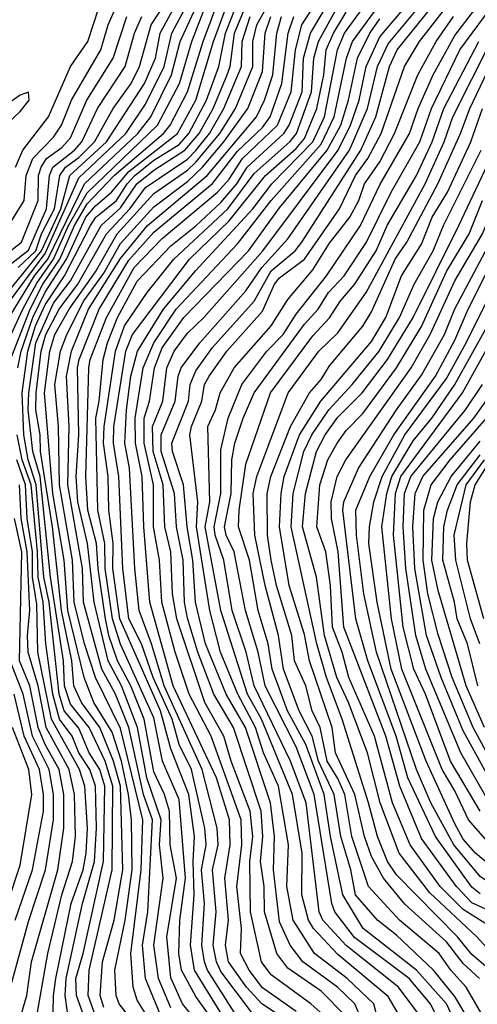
# Model space of a CAD drawing. Header units: metres. Extents: x -51132 to -49532, y -231222 to -229437.
# Tile 370 of 656: x -50801 to -50773, y -229734 to -229675. Entities that reach past the tile are written whole.
import ezdxf

# ---------------------------------------------------------------- set-up
doc = ezdxf.new("R2010")
doc.units = ezdxf.units.M
for name, color, linetype in [('CONTOUR_HALF', 8, 'Continuous'), ('CONTOUR_INDEX', 1, 'Continuous'), ('CONTOUR_INTER', 3, 'Continuous')]:
    doc.layers.add(name, color=color, linetype=linetype)

msp = doc.modelspace()

# ---------------------------------------------------------------- linework, layer by layer
at = {"layer": 'CONTOUR_HALF'}
for points, elevation in [([(-50801.152, -229695.259), (-50799.981, -229692.259), (-50799.218, -229690.759), (-50798.204, -229689.259), (-50797.332, -229687.259), (-50796.58, -229685.961), (-50794.951, -229684.259), (-50792.019, -229681.759), (-50791.61, -229681.259), (-50790.57, -229679.259), (-50789.631, -229676.259), (-50787.58, -229670.733)], 12.5), ([(-50781.519, -229735.259), (-50783.194, -229733.759), (-50785.58, -229732.037), (-50786.144, -229731.259), (-50786.801, -229728.259), (-50786.843, -229725.259), (-50786.669, -229723.759), (-50786.828, -229722.259), (-50787.967, -229719.259), (-50788.398, -229717.759), (-50789.535, -229715.759), (-50791.202, -229710.759), (-50791.464, -229709.259), (-50791.565, -229706.759), (-50791.937, -229705.259), (-50792.021, -229702.759), (-50792.622, -229700.759), (-50792.669, -229699.259), (-50792.046, -229697.759), (-50791.814, -229695.759), (-50791.362, -229694.759), (-50790.58, -229693.695), (-50789.58, -229692.738), (-50786.068, -229688.759), (-50781.562, -229682.759), (-50780.826, -229681.259), (-50780.312, -229679.759), (-50779.896, -229677.759), (-50779.08, -229675.983), (-50775.061, -229671.259)], 20.5), ([(-50795.58, -229737.807), (-50797.209, -229733.259), (-50797.242, -229732.259), (-50796.807, -229730.759), (-50795.606, -229725.259), (-50795.524, -229720.759), (-50795.819, -229719.759), (-50796.45, -229718.759), (-50797.08, -229717.295), (-50797.951, -229716.259), (-50798.25, -229715.259), (-50798.846, -229709.759), (-50799.159, -229708.259), (-50799.624, -229702.759), (-50800.106, -229701.259), (-50800.371, -229699.759), (-50800.452, -229697.259), (-50800.116, -229694.759), (-50799.668, -229693.259), (-50799.08, -229692.003), (-50797.931, -229690.259), (-50796.369, -229687.259), (-50796.052, -229686.759), (-50794.821, -229685.759), (-50794.191, -229684.759), (-50793.716, -229684.259), (-50792.58, -229683.351), (-50791.08, -229682.411), (-50790.485, -229681.759), (-50789.43, -229679.759), (-50788.706, -229677.759), (-50788.3, -229675.759), (-50786.735, -229671.759)], 13.5), ([(-50784.08, -229735.119), (-50786.131, -229733.759), (-50787.051, -229732.759), (-50788.117, -229731.259), (-50788.292, -229730.259), (-50788.13, -229728.759), (-50788.332, -229726.259), (-50788.022, -229724.259), (-50788.07, -229722.759), (-50788.849, -229720.259), (-50791.427, -229714.759), (-50792.823, -229709.759), (-50793.188, -229705.259), (-50793.28, -229702.259), (-50793.689, -229700.259), (-50793.705, -229698.759), (-50793.225, -229695.759), (-50792.592, -229694.259), (-50791.255, -229692.259), (-50787.58, -229688.355), (-50785.565, -229685.759), (-50782.58, -229682.385), (-50781.803, -229680.759), (-50781.065, -229677.259), (-50780.708, -229676.259), (-50777.42, -229671.759)], 19.5), ([(-50802.161, -229692.259), (-50799.311, -229688.759), (-50798.158, -229686.259), (-50797.607, -229684.259), (-50795.414, -229682.259), (-50793.144, -229678.759), (-50792.49, -229677.259), (-50792.202, -229675.759), (-50790.856, -229673.259)], 10.5), ([(-50787.98, -229736.259), (-50790.08, -229733.329), (-50790.929, -229731.759), (-50791.083, -229730.759), (-50791.038, -229728.759), (-50790.687, -229726.259), (-50791.08, -229721.563), (-50792.065, -229719.259), (-50792.58, -229716.682), (-50794.58, -229712.273), (-50795.066, -229710.759), (-50795.497, -229707.759), (-50795.518, -229706.259), (-50795.928, -229704.259), (-50796.063, -229698.759), (-50795.847, -229697.759), (-50795.614, -229695.259), (-50795.358, -229694.259), (-50794.752, -229692.759), (-50793.58, -229690.589), (-50791.58, -229688.46), (-50790.08, -229687.283), (-50788.58, -229685.88), (-50787.616, -229684.759), (-50787.004, -229683.759), (-50784.822, -229681.759), (-50784.488, -229681.259), (-50783.726, -229679.259), (-50783.631, -229677.259), (-50783.219, -229675.759), (-50781.752, -229673.259)], 17.5), ([(-50801.239, -229692.759), (-50799.729, -229690.259), (-50798.931, -229689.259), (-50796.731, -229684.759), (-50793.543, -229681.759), (-50792.77, -229680.759), (-50791.526, -229678.259), (-50791.006, -229676.259), (-50790.08, -229674.234)], 11.5), ([(-50801.08, -229686.962), (-50800.351, -229685.759), (-50800.223, -229684.259), (-50799.819, -229683.259), (-50798.58, -229681.967), (-50798.115, -229681.259), (-50797.516, -229679.759), (-50795.756, -229676.759), (-50795.324, -229675.259), (-50794.87, -229674.259)], 8.5), ([(-50780.151, -229734.759), (-50780.573, -229733.759), (-50781.604, -229732.759), (-50783.685, -229731.259), (-50784.437, -229730.259), (-50785.08, -229728.869), (-50785.424, -229725.759), (-50785.372, -229723.759), (-50785.618, -229721.759), (-50787.106, -229717.259), (-50788.252, -229715.259), (-50789.502, -229712.259), (-50790.104, -229709.759), (-50790.26, -229707.259), (-50790.592, -229705.259), (-50790.815, -229702.759), (-50791.473, -229700.759), (-50791.512, -229700.259), (-50790.518, -229697.759), (-50790.409, -229696.759), (-50790.08, -229695.933), (-50789.08, -229694.537), (-50786.58, -229691.767), (-50785.58, -229689.964), (-50784.132, -229688.759), (-50783.738, -229688.259), (-50780.21, -229682.759), (-50779.307, -229680.759), (-50778.486, -229677.759), (-50778.037, -229676.759), (-50776.024, -229674.259)], 21.5), ([(-50775.09, -229735.759), (-50776.04, -229733.759), (-50777.319, -229732.259), (-50780.58, -229729.806), (-50781.763, -229728.259), (-50781.951, -229727.759), (-50783.001, -229721.259), (-50784.08, -229718.413), (-50785.931, -229714.759), (-50786.34, -229712.759), (-50787.115, -229710.259), (-50787.79, -229706.759), (-50788.26, -229705.759), (-50788.358, -229705.259), (-50787.96, -229703.259), (-50787.924, -229701.259), (-50787.737, -229700.259), (-50787.242, -229698.759), (-50786.587, -229697.259), (-50783.58, -229693.14), (-50782.762, -229692.259), (-50782.138, -229691.259), (-50781.208, -229690.259), (-50779.876, -229688.259), (-50778.392, -229685.259), (-50776.689, -229682.259), (-50775.978, -229680.259), (-50774.286, -229676.759), (-50772.073, -229673.759)], 23.5), ([(-50764.734, -229737.759), (-50769.08, -229732.765), (-50770.344, -229730.259), (-50771.08, -229729.297), (-50772.08, -229728.397), (-50773.58, -229727.733), (-50774.479, -229726.759), (-50776.58, -229723.888), (-50777.884, -229720.759), (-50778.711, -229717.759), (-50781.218, -229711.259), (-50781.554, -229706.759), (-50781.966, -229704.759), (-50781.986, -229703.759), (-50781.615, -229702.259), (-50781.105, -229701.259), (-50777.198, -229695.759), (-50776.057, -229693.759), (-50774.58, -229690.569), (-50772.931, -229687.759), (-50771.083, -229683.259), (-50769.434, -229679.759), (-50768.58, -229678.344), (-50764.08, -229674.126)], 27.5), ([(-50801.08, -229689.498), (-50800.08, -229688.735), (-50799.005, -229686.259), (-50798.821, -229684.259), (-50798.626, -229683.759), (-50797.322, -229682.759), (-50796.89, -229682.259), (-50795.955, -229680.259), (-50794.305, -229677.759), (-50793.743, -229675.759), (-50793.307, -229674.759)], 9.5), ([(-50795.58, -229733.978), (-50795.805, -229733.259), (-50795.657, -229731.259), (-50794.964, -229728.759), (-50794.449, -229725.759), (-50794.588, -229720.759), (-50794.99, -229719.259), (-50795.823, -229717.259), (-50796.906, -229715.759), (-50797.376, -229714.759), (-50797.493, -229713.259), (-50798.115, -229710.259), (-50798.638, -229705.259), (-50799.36, -229700.759), (-50799.392, -229699.759), (-50799.652, -229698.259), (-50799.626, -229697.259), (-50799.323, -229694.759), (-50799.051, -229693.759), (-50798.258, -229692.259), (-50797.127, -229690.759), (-50795.409, -229687.759), (-50794.032, -229686.259), (-50793.08, -229684.985), (-50790.58, -229683.287), (-50790.08, -229682.765), (-50789.261, -229681.759), (-50788.394, -229680.259), (-50787.342, -229677.759), (-50787.295, -229676.259), (-50786.823, -229674.759)], 14.5), ([(-50793.08, -229734.336), (-50793.58, -229733.545), (-50793.814, -229732.759), (-50793.968, -229730.759), (-50793.337, -229725.759), (-50793.252, -229722.759), (-50794.58, -229717.315), (-50796.082, -229714.259), (-50796.742, -229712.259), (-50797.361, -229709.759), (-50797.447, -229707.259), (-50798.237, -229702.759), (-50798.286, -229699.259), (-50798.501, -229696.759), (-50798.168, -229694.759), (-50797.795, -229693.759), (-50796.766, -229691.759), (-50795.58, -229690.111), (-50794.58, -229688.332), (-50792.58, -229686.142), (-50790.58, -229684.623), (-50789.675, -229683.759), (-50788.397, -229682.259), (-50786.965, -229680.259), (-50786.08, -229678.059), (-50785.921, -229675.759), (-50785.588, -229674.759)], 15.5), ([(-50791.58, -229733.997), (-50792.302, -229732.259), (-50792.584, -229730.259), (-50792.031, -229726.259), (-50792.246, -229724.259), (-50792.156, -229722.759), (-50793.007, -229720.259), (-50793.574, -229717.259), (-50794.522, -229714.759), (-50795.325, -229713.259), (-50796.156, -229709.759), (-50796.545, -229706.259), (-50797.124, -229703.759), (-50797.224, -229702.259), (-50797.078, -229699.759), (-50797.147, -229695.759), (-50797.056, -229695.259), (-50795.85, -229692.259), (-50794.08, -229689.32), (-50792.58, -229687.658), (-50789.08, -229684.746), (-50787.58, -229682.813), (-50786.08, -229681.399), (-50785.629, -229680.759), (-50784.927, -229678.759), (-50784.56, -229675.759), (-50784.218, -229674.759)], 16.5), ([(-50787.775, -229734.259), (-50789.372, -229731.759), (-50789.552, -229731.259), (-50789.716, -229730.259), (-50789.557, -229727.759), (-50789.732, -229725.759), (-50789.456, -229724.259), (-50789.532, -229723.259), (-50790.332, -229719.759), (-50791.077, -229718.259), (-50791.5, -229716.759), (-50792.627, -229714.259), (-50793.323, -229712.259), (-50794.087, -229710.759), (-50794.451, -229707.759), (-50794.683, -229702.259), (-50794.997, -229700.259), (-50794.978, -229699.259), (-50794.263, -229694.759), (-50793.864, -229693.759), (-50790.46, -229689.259), (-50788.08, -229686.984), (-50785.901, -229684.259), (-50784.08, -229682.661), (-50783.58, -229682.058), (-50782.837, -229680.259), (-50782.423, -229678.259), (-50782.273, -229676.759), (-50781.849, -229675.759), (-50781.08, -229674.507)], 18.5), ([(-50777.58, -229735.026), (-50778.58, -229733.332), (-50781.58, -229730.806), (-50783.033, -229729.259), (-50783.342, -229728.759), (-50783.744, -229727.259), (-50783.717, -229724.759), (-50784.299, -229721.259), (-50786.153, -229716.759), (-50786.994, -229715.259), (-50788.571, -229710.259), (-50789.517, -229705.259), (-50789.237, -229703.759), (-50789.359, -229699.259), (-50788.902, -229698.259), (-50788.616, -229697.259), (-50787.784, -229695.759), (-50785.574, -229693.259), (-50784.58, -229691.68), (-50783.08, -229689.904), (-50782.08, -229688.311), (-50780.862, -229686.759), (-50780.327, -229685.759), (-50779.982, -229684.759), (-50779.08, -229683.445), (-50778.197, -229681.759), (-50776.797, -229678.259), (-50775.698, -229676.259), (-50774.666, -229674.759)], 22.5), ([(-50765.58, -229734.738), (-50767.615, -229732.259), (-50767.908, -229731.759), (-50768.806, -229729.259), (-50769.08, -229728.864), (-50773.08, -229726.148), (-50774.647, -229724.259), (-50776.021, -229721.759), (-50776.88, -229719.759), (-50779.265, -229712.759), (-50780.024, -229709.259), (-50780.467, -229705.759), (-50780.511, -229704.259), (-50779.665, -229702.259), (-50778.229, -229699.759), (-50775.741, -229696.259), (-50774.58, -229694.113), (-50773.789, -229692.259), (-50770.752, -229686.259), (-50768.862, -229681.259), (-50767.695, -229679.259), (-50766.08, -229677.615), (-50763.08, -229675.266), (-50761.58, -229674.898)], 28.5), ([(-50773.727, -229734.759), (-50774.58, -229733.323), (-50775.871, -229731.759), (-50778.08, -229729.653), (-50779.206, -229728.759), (-50780.528, -229727.259), (-50780.8, -229725.759), (-50781.408, -229723.759), (-50781.797, -229721.259), (-50782.731, -229719.259), (-50783.12, -229717.759), (-50783.897, -229716.259), (-50784.825, -229713.759), (-50785.132, -229711.759), (-50785.931, -229708.759), (-50786.538, -229705.759), (-50786.645, -229703.259), (-50786.422, -229702.259), (-50784.545, -229697.259), (-50782.727, -229694.759), (-50781.58, -229693.673), (-50779.898, -229691.259), (-50776.362, -229684.759), (-50775.22, -229682.259), (-50774.702, -229680.759), (-50772.442, -229676.259)], 24.5), ([(-50800.58, -229679.459), (-50802.08, -229680.505), (-50802.58, -229681.536), (-50803.128, -229683.259), (-50803.236, -229684.759), (-50803.08, -229685.008), (-50802.743, -229684.759), (-50802.389, -229683.759), (-50802.057, -229683.259), (-50802.005, -229681.759), (-50800.58, -229680.45), (-50800.05, -229679.759), (-50800.08, -229679.28), (-50800.58, -229679.459)], 7.5), ([(-50773.119, -229732.259), (-50774.08, -229731.348), (-50775.08, -229730.068), (-50777.58, -229727.801), (-50778.854, -229726.259), (-50779.58, -229724.951), (-50779.998, -229723.759), (-50780.56, -229721.259), (-50781.717, -229718.759), (-50781.92, -229717.259), (-50783.285, -229713.259), (-50783.58, -229711.688), (-50784.485, -229708.759), (-50785.077, -229705.259), (-50784.974, -229703.259), (-50784.796, -229702.259), (-50783.884, -229699.759), (-50782.604, -229697.759), (-50779.58, -229694.191), (-50778.716, -229692.759), (-50777.768, -229690.259), (-50776.58, -229688.375), (-50775.938, -229686.759), (-50775.02, -229685.259), (-50773.631, -229682.259), (-50772.926, -229680.259)], 25.5), ([(-50772.08, -229731.076), (-50773.263, -229729.759), (-50776.08, -229727.125), (-50777.907, -229724.759), (-50779.058, -229721.759), (-50779.818, -229718.759), (-50780.944, -229715.759), (-50781.649, -229714.259), (-50782.38, -229711.759), (-50782.853, -229708.259), (-50783.7, -229705.259), (-50783.526, -229703.259), (-50782.86, -229700.759), (-50782.336, -229699.759), (-50781.58, -229698.712), (-50780.134, -229697.259), (-50778.614, -229695.259), (-50777.08, -229692.756), (-50774.357, -229687.259), (-50771.272, -229680.759)], 26.5), ([(-50772.007, -229724.759), (-50773.762, -229722.759), (-50774.58, -229721.027), (-50775.348, -229719.759), (-50777.759, -229713.759), (-50778.384, -229710.759), (-50778.954, -229705.259), (-50778.661, -229703.259), (-50778.353, -229702.259), (-50777.08, -229700.113), (-50775.96, -229698.759), (-50774.592, -229696.759), (-50772.641, -229693.259)], 29.5), ([(-50772.58, -229721.646), (-50774.226, -229718.759), (-50776.32, -229713.759), (-50776.911, -229711.759), (-50777.518, -229707.759), (-50777.671, -229705.259), (-50777.603, -229703.259), (-50777.228, -229702.259), (-50773.95, -229698.259), (-50772.925, -229696.759)], 30.5), ([(-50772.58, -229718.948), (-50773.483, -229717.259), (-50774.741, -229714.259), (-50775.58, -229711.696), (-50776.199, -229709.259), (-50776.483, -229707.259), (-50776.435, -229704.259), (-50775.995, -229702.759), (-50774.871, -229701.259), (-50772.685, -229698.759)], 31.5), ([(-50772.845, -229710.759), (-50773.825, -229707.259), (-50773.868, -229706.259), (-50773.653, -229703.759), (-50773.366, -229702.759), (-50771.08, -229699.098)], 33.5), ([(-50798.618, -229735.259), (-50798.58, -229733.259), (-50798.441, -229732.259), (-50797.526, -229727.759), (-50796.822, -229725.759), (-50796.63, -229724.759), (-50796.563, -229723.259), (-50796.71, -229720.759), (-50797.039, -229719.759), (-50798.716, -229716.759), (-50799.521, -229712.759), (-50799.58, -229709.885), (-50799.841, -229708.259), (-50799.852, -229706.759), (-50800.157, -229704.759), (-50800.252, -229702.759), (-50800.784, -229701.259)], 12.5), ([(-50773.212, -229714.759), (-50773.835, -229712.259), (-50774.443, -229710.759), (-50774.605, -229709.759), (-50775.312, -229707.259), (-50775.254, -229705.259), (-50775.024, -229704.259), (-50774.456, -229702.759), (-50773.08, -229700.965)], 32.5), ([(-50801.058, -229736.259), (-50800.191, -229733.259), (-50799.91, -229731.259), (-50798.334, -229725.759), (-50797.973, -229723.259), (-50797.967, -229721.259), (-50798.252, -229719.759), (-50799.094, -229718.259), (-50799.505, -229717.259), (-50800.01, -229714.759), (-50800.616, -229713.259), (-50800.472, -229706.759), (-50800.913, -229704.759)], 11.5), ([(-50800.881, -229728.759), (-50799.841, -229725.759), (-50799.177, -229722.259), (-50799.184, -229721.259), (-50799.427, -229719.759), (-50800.335, -229717.759), (-50800.933, -229715.259)], 10.5)]:
    msp.add_lwpolyline(points, dxfattribs=dict(at, elevation=elevation))
at = {"layer": 'CONTOUR_INDEX'}
for points, elevation in [([(-50800.708, -229689.759), (-50799.649, -229688.759), (-50799.299, -229687.759), (-50798.533, -229686.259), (-50798.215, -229684.259), (-50797.863, -229683.759), (-50797.08, -229683.197), (-50796.127, -229682.259), (-50795.027, -229680.259), (-50793.934, -229678.759), (-50793.436, -229677.759), (-50792.739, -229675.259), (-50791.58, -229673.453)], 10), ([(-50793.883, -229734.759), (-50794.651, -229733.759), (-50794.848, -229733.259), (-50794.912, -229731.759), (-50794.306, -229728.759), (-50793.877, -229725.759), (-50793.93, -229722.759), (-50794.094, -229721.259), (-50794.527, -229719.259), (-50795.08, -229717.537), (-50796.182, -229715.759), (-50796.76, -229714.259), (-50797.723, -229710.259), (-50797.943, -229707.259), (-50798.635, -229703.259), (-50799.133, -229697.259), (-50798.814, -229694.759), (-50798.502, -229693.759), (-50797.653, -229692.259), (-50796.08, -229690.013), (-50794.784, -229687.759), (-50792.58, -229685.351), (-50790.58, -229683.949), (-50790.08, -229683.47), (-50788.641, -229681.759), (-50787.703, -229680.259), (-50786.672, -229677.759), (-50786.66, -229676.259), (-50786.437, -229675.259), (-50785.873, -229674.259)], 15), ([(-50784.08, -229734.222), (-50786.08, -229732.811), (-50786.895, -229731.759), (-50787.408, -229730.759), (-50787.337, -229729.259), (-50787.619, -229726.759), (-50787.33, -229724.259), (-50787.362, -229722.759), (-50789.16, -229717.759), (-50790.476, -229715.259), (-50791.318, -229712.759), (-50792.105, -229709.759), (-50792.242, -229707.259), (-50792.598, -229705.259), (-50792.6, -229702.759), (-50793.17, -229700.259), (-50793.16, -229698.759), (-50792.852, -229697.759), (-50792.539, -229695.759), (-50792.08, -229694.559), (-50790.802, -229692.759), (-50786.926, -229688.759), (-50785.08, -229686.191), (-50782.213, -229682.759), (-50781.409, -229681.259), (-50780.94, -229679.759), (-50780.4, -229677.259), (-50779.666, -229675.759), (-50779.08, -229674.914)], 20), ([(-50772.75, -229734.759), (-50773.911, -229732.759), (-50774.825, -229731.759), (-50775.522, -229730.759), (-50777.897, -229728.759), (-50779.743, -229726.759), (-50780.74, -229723.759), (-50781.173, -229721.259), (-50781.58, -229720.29), (-50782.219, -229719.259), (-50782.643, -229717.259), (-50783.12, -229716.259), (-50783.489, -229714.759), (-50784.177, -229713.259), (-50784.327, -229711.759), (-50785.254, -229708.759), (-50785.565, -229707.259), (-50785.791, -229705.759), (-50785.802, -229703.259), (-50785.582, -229702.259), (-50784.414, -229699.259), (-50783.279, -229697.259), (-50782.58, -229696.454), (-50782.08, -229695.63), (-50780.08, -229693.277), (-50779.58, -229692.407), (-50778.16, -229689.259), (-50777.449, -229688.259), (-50775.612, -229684.759), (-50774.245, -229681.759), (-50773.699, -229680.259), (-50772.009, -229676.759)], 25), ([(-50773.072, -229722.259), (-50774.837, -229719.259), (-50776.336, -229715.259), (-50777.038, -229713.759), (-50777.668, -229711.259), (-50778.26, -229705.759), (-50778.137, -229703.259), (-50777.82, -229702.259), (-50774.132, -229697.259), (-50772.199, -229693.759)], 30), ([(-50801.346, -229727.759), (-50800.58, -229725.469), (-50799.876, -229721.259), (-50800.053, -229719.759), (-50801.045, -229717.259)], 10)]:
    msp.add_lwpolyline(points, dxfattribs=dict(at, elevation=elevation))
at = {"layer": 'CONTOUR_INTER'}
for points, elevation in [([(-50801.583, -229694.759), (-50800.415, -229692.259), (-50799.58, -229690.705), (-50798.586, -229689.259), (-50797.695, -229687.259), (-50796.58, -229685.305), (-50792.362, -229681.259), (-50791.058, -229678.759), (-50790.314, -229676.259), (-50788.002, -229670.259)], 12), ([(-50781.08, -229734.51), (-50782.58, -229733.015), (-50784.58, -229731.638), (-50785.224, -229730.759), (-50785.97, -229728.259), (-50785.998, -229726.759), (-50786.208, -229725.259), (-50786.062, -229723.759), (-50786.171, -229722.259), (-50787.815, -229717.259), (-50789.004, -229715.259), (-50789.963, -229712.759), (-50790.58, -229710.724), (-50790.749, -229709.759), (-50790.84, -229707.259), (-50791.225, -229705.259), (-50791.36, -229703.259), (-50792.14, -229700.759), (-50792.152, -229699.759), (-50791.311, -229697.759), (-50791.136, -229696.259), (-50790.954, -229695.759), (-50789.845, -229694.259), (-50787.08, -229691.15), (-50786.133, -229689.759), (-50784.58, -229688.055), (-50780.888, -229682.759), (-50779.818, -229680.259), (-50779.203, -229677.759), (-50778.58, -229676.389), (-50773.893, -229670.759)], 21), ([(-50800.716, -229695.759), (-50800.513, -229694.759), (-50799.833, -229692.759), (-50799.08, -229691.237), (-50797.802, -229689.259), (-50796.647, -229686.759), (-50796.08, -229686.083), (-50795.115, -229685.259), (-50794.08, -229684.027), (-50791.166, -229681.759), (-50790.076, -229679.759), (-50789.027, -229676.259), (-50787.179, -229671.259)], 13), ([(-50786.74, -229734.259), (-50788.58, -229731.833), (-50788.834, -229731.259), (-50789.033, -229730.259), (-50788.857, -229728.259), (-50789.07, -229725.759), (-50788.732, -229724.259), (-50788.804, -229723.259), (-50789.688, -229719.759), (-50791.978, -229714.759), (-50792.721, -229712.259), (-50793.469, -229710.259), (-50793.724, -229707.759), (-50794.043, -229701.759), (-50794.32, -229700.259), (-50794.23, -229698.259), (-50793.972, -229696.259), (-50793.569, -229694.759), (-50792.013, -229692.259), (-50790.08, -229689.948), (-50786.676, -229686.259), (-50785.534, -229684.759), (-50783.08, -229682.245), (-50782.377, -229680.759), (-50781.608, -229676.759), (-50781.189, -229675.759), (-50778.276, -229671.759)], 19), ([(-50788.441, -229736.759), (-50790.875, -229733.759), (-50791.58, -229732.21), (-50791.807, -229729.759), (-50791.24, -229726.259), (-50791.62, -229724.259), (-50791.653, -229722.259), (-50791.957, -229721.259), (-50792.58, -229719.908), (-50793.17, -229716.759), (-50793.966, -229714.759), (-50794.761, -229713.259), (-50795.28, -229711.759), (-50795.48, -229710.759), (-50795.926, -229707.759), (-50796.023, -229706.259), (-50796.54, -229704.259), (-50796.654, -229702.259), (-50796.481, -229695.759), (-50796.4, -229695.259), (-50795.411, -229692.759), (-50793.754, -229689.759), (-50792.08, -229688.028), (-50788.778, -229685.259), (-50788.08, -229684.489), (-50787.281, -229683.259), (-50785.189, -229681.259), (-50784.369, -229679.259), (-50784.124, -229676.759), (-50783.731, -229675.259), (-50782.12, -229672.759)], 17), ([(-50800.868, -229683.759), (-50800.413, -229682.759), (-50798.896, -229680.759), (-50797.566, -229677.759), (-50796.538, -229676.259), (-50795.548, -229673.259)], 8), ([(-50801.58, -229692.272), (-50799.08, -229688.924), (-50797.08, -229684.412), (-50794.263, -229681.759), (-50793.08, -229680.008), (-50791.979, -229677.759), (-50791.504, -229675.759), (-50790.58, -229674.008)], 11), ([(-50796.147, -229734.259), (-50796.522, -229733.259), (-50796.449, -229731.759), (-50795.087, -229725.759), (-50795.037, -229720.759), (-50795.5, -229719.259), (-50796.445, -229717.259), (-50797.58, -229715.861), (-50797.939, -229714.759), (-50797.989, -229713.259), (-50798.766, -229708.259), (-50799.391, -229702.259), (-50799.818, -229700.759), (-50800.099, -229698.259), (-50800.061, -229697.259), (-50799.637, -229694.259), (-50798.58, -229691.903), (-50797.58, -229690.554), (-50795.732, -229687.259), (-50794.58, -229686.201), (-50793.595, -229684.759), (-50792.58, -229683.94), (-50790.734, -229682.759), (-50789.877, -229681.759), (-50789.032, -229680.259), (-50788.193, -229678.259), (-50788.013, -229677.759), (-50787.761, -229675.759), (-50787.08, -229674.118)], 14), ([(-50788.293, -229734.759), (-50790.154, -229731.759), (-50790.395, -229730.259), (-50790.177, -229727.259), (-50790.243, -229725.259), (-50790.15, -229723.759), (-50790.501, -229721.259), (-50791.58, -229718.524), (-50792.196, -229716.259), (-50794.624, -229710.759), (-50795.034, -229707.759), (-50795.011, -229706.259), (-50795.282, -229704.259), (-50795.326, -229702.259), (-50795.59, -229700.259), (-50795.561, -229699.259), (-50794.883, -229694.759), (-50794.337, -229693.259), (-50792.986, -229691.259), (-50791.398, -229689.259), (-50788.156, -229686.259), (-50786.58, -229684.15), (-50784.46, -229682.259), (-50784.058, -229681.759), (-50783.157, -229679.259), (-50783.023, -229677.259), (-50782.746, -229676.259), (-50781.58, -229674.152)], 18), ([(-50779.174, -229734.759), (-50779.433, -229733.759), (-50781.017, -229732.259), (-50782.973, -229730.759), (-50784.259, -229728.759), (-50784.639, -229726.759), (-50784.53, -229724.259), (-50785.128, -229720.759), (-50786.027, -229718.759), (-50786.503, -229717.259), (-50787.567, -229715.259), (-50788.61, -229712.759), (-50789.246, -229710.259), (-50790.044, -229705.259), (-50789.947, -229703.759), (-50790.429, -229699.759), (-50790.343, -229699.259), (-50789.707, -229697.759), (-50789.566, -229696.759), (-50789.288, -229696.259), (-50788.23, -229694.759), (-50786.08, -229692.372), (-50785.364, -229690.759), (-50785.08, -229690.38), (-50783.58, -229689.264), (-50781.477, -229686.259), (-50780.525, -229684.259), (-50779.799, -229683.259), (-50778.99, -229681.759), (-50777.601, -229677.759), (-50776.702, -229676.259), (-50775.149, -229674.259)], 22), ([(-50776.841, -229734.259), (-50777.964, -229732.759), (-50781.08, -229730.279), (-50782.476, -229728.759), (-50782.708, -229728.259), (-50783.479, -229721.759), (-50784.417, -229719.259), (-50786.578, -229714.759), (-50787.056, -229712.759), (-50787.895, -229710.259), (-50788.393, -229707.259), (-50788.923, -229705.759), (-50788.976, -229705.259), (-50788.577, -229703.259), (-50788.58, -229700.668), (-50788.136, -229698.759), (-50787.326, -229696.759), (-50785.834, -229694.759), (-50784.858, -229693.759), (-50784.08, -229692.559), (-50782.261, -229690.259), (-50780.231, -229687.259), (-50779.08, -229684.825), (-50777.3, -229681.759), (-50776.784, -229680.259), (-50775.892, -229678.259), (-50774.58, -229675.903), (-50773.334, -229674.259)], 23), ([(-50801.821, -229689.259), (-50800.501, -229688.259), (-50799.503, -229685.759), (-50799.478, -229684.259), (-50799.335, -229683.759), (-50798.997, -229683.259), (-50798.08, -229682.6), (-50797.58, -229682.015), (-50796.592, -229679.759), (-50795.024, -229677.259), (-50794.199, -229674.759)], 9), ([(-50791.58, -229735.929), (-50793.088, -229732.259), (-50793.273, -229730.259), (-50792.943, -229728.259), (-50792.676, -229722.759), (-50793.21, -229721.259), (-50794.078, -229717.259), (-50794.879, -229715.259), (-50795.701, -229713.759), (-50796.801, -229709.759), (-50796.863, -229707.759), (-50797.727, -229702.759), (-50797.648, -229699.259), (-50797.801, -229696.259), (-50797.507, -229694.759), (-50796.487, -229692.259), (-50794.58, -229689.224), (-50792.976, -229687.259), (-50789.403, -229684.259), (-50786.454, -229680.759), (-50785.968, -229679.759), (-50785.472, -229678.259), (-50785.23, -229675.759), (-50784.95, -229674.759)], 16), ([(-50774.382, -229735.259), (-50775.085, -229733.759), (-50776.872, -229731.759), (-50780.072, -229729.259), (-50781.293, -229727.259), (-50782.028, -229723.759), (-50782.404, -229721.259), (-50783.503, -229718.259), (-50784.593, -229716.259), (-50785.508, -229713.759), (-50785.743, -229712.259), (-50786.34, -229710.259), (-50786.876, -229707.259), (-50787.527, -229705.259), (-50787.489, -229704.259), (-50787.08, -229701.508), (-50785.605, -229697.259), (-50783.08, -229693.841), (-50782.08, -229692.775), (-50781.429, -229691.759), (-50780.58, -229690.786), (-50779.284, -229688.759), (-50778.625, -229687.259), (-50776.888, -229684.259), (-50775.942, -229682.259), (-50775.236, -229680.259), (-50773.15, -229676.259)], 24), ([(-50772.481, -229731.759), (-50773.58, -229730.808), (-50774.428, -229729.759), (-50778.08, -229726.053), (-50778.619, -229725.259), (-50779.209, -229723.759), (-50779.743, -229721.759), (-50781.326, -229716.759), (-50782.269, -229714.259), (-50782.832, -229712.259), (-50784.365, -229705.259), (-50784.256, -229703.259), (-50783.627, -229700.759), (-50783.142, -229699.759), (-50782.127, -229698.259), (-50780.725, -229696.759), (-50779.12, -229694.759), (-50777.893, -229692.759), (-50777.026, -229690.759), (-50775.88, -229688.759), (-50775.269, -229687.259), (-50773.011, -229682.759)], 26), ([(-50772.58, -229729.078), (-50774.08, -229728.133), (-50775.474, -229726.759), (-50777.259, -229724.259), (-50778.306, -229721.759), (-50779.386, -229717.759), (-50780.926, -229714.259), (-50781.318, -229712.759), (-50781.908, -229711.259), (-50782.026, -229708.759), (-50782.311, -229706.759), (-50782.839, -229705.259), (-50782.67, -229702.759), (-50782.187, -229701.259), (-50781.614, -229700.259), (-50781.08, -229699.504), (-50780.08, -229698.49), (-50778.08, -229695.764), (-50776.58, -229693.282), (-50775.08, -229690.012), (-50773.739, -229687.759), (-50772.935, -229685.759)], 27), ([(-50773.08, -229727.183), (-50773.58, -229726.791), (-50775.75, -229723.759), (-50777.404, -229720.259), (-50778.102, -229717.759), (-50779.795, -229713.259), (-50780.51, -229710.759), (-50781.279, -229704.259), (-50781.227, -229703.759), (-50780.347, -229701.759), (-50778.082, -229698.259), (-50776.58, -229696.203), (-50775.214, -229693.759), (-50774.58, -229692.224), (-50771.937, -229687.259)], 28), ([(-50770.58, -229727.086), (-50773.346, -229724.759), (-50774.08, -229723.914), (-50774.58, -229723.006), (-50776.307, -229719.259), (-50778.389, -229713.759), (-50779.241, -229709.759), (-50779.732, -229706.259), (-50779.695, -229705.259), (-50779.425, -229703.759), (-50778.934, -229702.259), (-50777.579, -229699.759), (-50775.08, -229696.404), (-50773.915, -229694.259), (-50770.429, -229687.259)], 29), ([(-50772.58, -229720.193), (-50774.08, -229717.448), (-50775.402, -229714.259), (-50776.273, -229711.759), (-50776.971, -229707.759), (-50777.103, -229705.259), (-50776.952, -229703.259), (-50776.493, -229702.259), (-50773.442, -229698.759), (-50772.58, -229697.527)], 31), ([(-50797.62, -229735.259), (-50797.896, -229733.259), (-50797.831, -229732.259), (-50796.852, -229727.759), (-50796.135, -229725.259), (-50796.025, -229723.259), (-50796.08, -229720.759), (-50796.413, -229719.759), (-50797.071, -229718.759), (-50797.468, -229717.759), (-50798.227, -229716.759), (-50798.629, -229715.259), (-50799.038, -229712.259), (-50799.205, -229709.759), (-50799.514, -229708.259), (-50799.544, -229706.759), (-50799.923, -229702.759), (-50800.452, -229701.259), (-50800.767, -229699.759)], 13), ([(-50772.819, -229717.259), (-50773.905, -229714.759), (-50775.58, -229709.056), (-50775.955, -229707.259), (-50775.861, -229704.759), (-50775.612, -229703.759), (-50774.805, -229702.259), (-50773.08, -229700.142)], 32), ([(-50773.086, -229712.259), (-50773.658, -229710.759), (-50774.537, -229707.259), (-50774.617, -229705.759), (-50773.912, -229702.759), (-50772.817, -229701.259)], 33), ([(-50799.979, -229736.759), (-50798.933, -229730.759), (-50798.089, -229727.259), (-50797.445, -229725.259), (-50797.272, -229723.759), (-50797.323, -229721.259), (-50797.652, -229719.759), (-50799.025, -229717.259), (-50799.512, -229714.759), (-50800.111, -229712.759), (-50800.148, -229711.759), (-50800, -229710.259), (-50800.158, -229706.759), (-50800.527, -229704.759), (-50800.619, -229702.759)], 12), ([(-50801.08, -229732.491), (-50800.08, -229728.841), (-50799.07, -229725.759), (-50798.578, -229722.759), (-50798.588, -229721.259), (-50798.84, -229719.759), (-50799.841, -229717.759), (-50800.394, -229715.259), (-50801.175, -229713.259)], 11)]:
    msp.add_lwpolyline(points, dxfattribs=dict(at, elevation=elevation))

doc.saveas('drawing.dxf')
